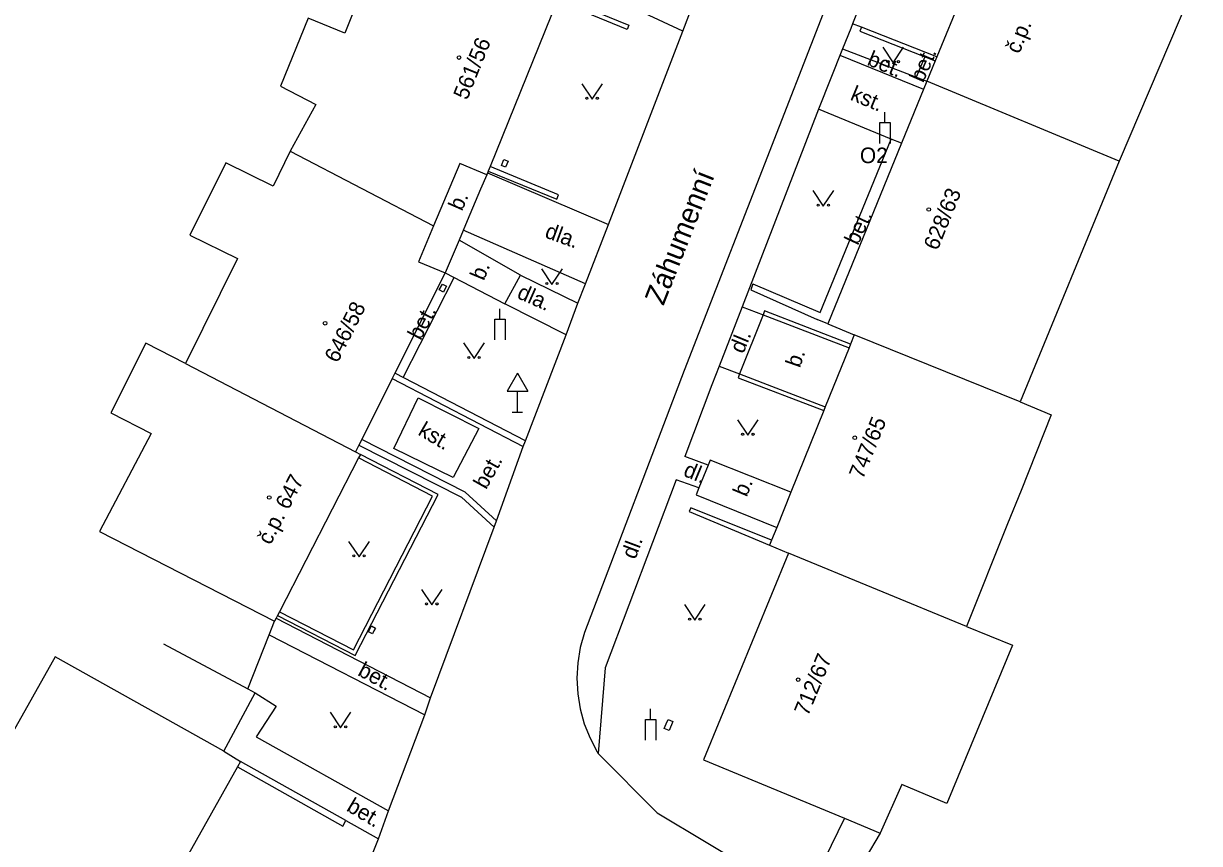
# Model space of a CAD drawing. Extents: x -577457 to -568404, y -1208466 to -1201387.
# Drawn here: x -568867.4 to -568810.8, y -1203694.4 to -1203655 of the extents above; entities that cross this region are included whole.
import ezdxf

# ---------------------------------------------------------------- set-up
doc = ezdxf.new("R2010")
doc.units = 0
for name, color, linetype in [('BUDOVY_MĚŘ', 7, 'Continuous'), ('BUDOVY_NEMĚŘ', 7, 'Continuous'), ('NÁZVY_ULIC_TOK_SMĚR', 7, 'Continuous'), ('OBVOD_PILÍŘE', 7, 'Continuous'), ('POMOC_POPIS', 7, 'Continuous'), ('ROZHRANÍ_PLOCH', 7, 'Continuous'), ('ZN_BUDOV', 7, 'Continuous'), ('ZN_DOPLŇKOVÉ', 7, 'Continuous'), ('ZN_KULTUR', 7, 'Continuous'), ('Č_POPIS_ORIENT', 7, 'Continuous')]:
    doc.layers.add(name, color=color, linetype=linetype)

msp = doc.modelspace()

# ---------------------------------------------------------------- linework, layer by layer
at = {"layer": 'BUDOVY_MĚŘ'}
for points in [[(-568822.27, -1203653.64), (-568823.47, -1203656.57)], [(-568841.73, -1203653.87), (-568844.96, -1203661.84)], [(-568823.47, -1203656.57), (-568823.55, -1203656.76)], [(-568823.55, -1203656.76), (-568823.95, -1203657.73)], [(-568823.95, -1203657.73), (-568825.17, -1203660.72)], [(-568825.17, -1203660.72), (-568828.71, -1203669.41), (-568827.44, -1203669.93)], [(-568845.12, -1203662.24), (-568846.41, -1203661.7), (-568847.67, -1203664.69)], [(-568845.05, -1203662.06), (-568845.12, -1203662.24)], [(-568844.96, -1203661.84), (-568845.05, -1203662.06)], [(-568847.67, -1203664.69), (-568848.4, -1203666.42), (-568847.11, -1203666.96)], [(-568847.11, -1203666.96), (-568849.53, -1203671.78)], [(-568827.44, -1203669.93), (-568827.62, -1203670.38)], [(-568827.69, -1203670.56), (-568828.84, -1203673.4)], [(-568827.62, -1203670.38), (-568827.69, -1203670.56)], [(-568849.53, -1203671.78), (-568849.66, -1203672.04)], [(-568849.66, -1203672.04), (-568851.13, -1203674.97)], [(-568828.91, -1203673.58), (-568830.49, -1203677.5)], [(-568828.84, -1203673.4), (-568828.91, -1203673.58)], [(-568851.27, -1203675.24), (-568851.43, -1203675.57)], [(-568851.13, -1203674.97), (-568851.27, -1203675.24)], [(-568851.28, -1203675.86), (-568855.09, -1203683.26)], [(-568851.43, -1203675.57), (-568851.19, -1203675.69)], [(-568851.19, -1203675.69), (-568851.28, -1203675.86)], [(-568830.49, -1203677.5), (-568831.17, -1203679.2)], [(-568831.17, -1203679.2), (-568831.42, -1203679.82)], [(-568831.42, -1203679.82), (-568831.52, -1203680.06)], [(-568831.52, -1203680.06), (-568830.61, -1203680.43)], [(-568830.61, -1203680.43), (-568834.7, -1203690.37), (-568827.91, -1203693.19)], [(-568855.25, -1203683.57), (-568855.32, -1203683.71)], [(-568855.18, -1203683.44), (-568855.25, -1203683.57)], [(-568855.09, -1203683.26), (-568855.18, -1203683.44)], [(-568857.76, -1203689.96), (-568856.96, -1203690.46)], [(-568856.96, -1203690.46), (-568857.11, -1203690.72)], [(-568857.11, -1203690.72), (-568860.71, -1203697.15)], [(-568827.91, -1203693.19), (-568826.19, -1203693.91)]]:
    msp.add_lwpolyline(points, dxfattribs=at)
at = {"layer": 'BUDOVY_NEMĚŘ'}
for points in [[(-568850.01, -1203650.21), (-568851.51, -1203649.47), (-568851.32, -1203649.09), (-568853.64, -1203647.95), (-568858.67, -1203645.47), (-568862, -1203643.79), (-568864.54, -1203642.52), (-568866.26, -1203645.79), (-568852.91, -1203652.79), (-568852.78, -1203652.49), (-568851.06, -1203653.21), (-568851.95, -1203655.43), (-568853.71, -1203654.7), (-568855.04, -1203657.97), (-568853.34, -1203658.86), (-568854.57, -1203661.11), (-568847.67, -1203664.69)], [(-568820.22, -1203648.67), (-568810.84, -1203652.51), (-568814.7, -1203661.58), (-568823.95, -1203657.73)], [(-568854.57, -1203661.11), (-568855.39, -1203662.78), (-568857.67, -1203661.66), (-568859.39, -1203665.15), (-568857.11, -1203666.27), (-568859.6, -1203671.32), (-568851.43, -1203675.57)], [(-568814.7, -1203661.58), (-568819.46, -1203673.16), (-568827.44, -1203669.93)], [(-568859.6, -1203671.32), (-568861.51, -1203670.34), (-568863.2, -1203673.69), (-568861.26, -1203674.69), (-568863.74, -1203679.39), (-568855.32, -1203683.71)], [(-568819.46, -1203673.16), (-568817.97, -1203673.78), (-568819.42, -1203677.42), (-568820.08, -1203679.03), (-568822.04, -1203683.96), (-568830.61, -1203680.43)], [(-568822.04, -1203683.96), (-568819.83, -1203684.86), (-568822.99, -1203692.48), (-568825.16, -1203691.57), (-568826.19, -1203693.91)], [(-568857.76, -1203689.96), (-568865.88, -1203685.43), (-568873.38, -1203698.75), (-568864.28, -1203703.52)]]:
    msp.add_lwpolyline(points, dxfattribs=at)
at = {"layer": 'OBVOD_PILÍŘE'}
for points in [[(-568844.15, -1203661.73), (-568844.21, -1203661.88), (-568844.41, -1203661.8), (-568844.29, -1203661.5), (-568844.09, -1203661.58), (-568844.15, -1203661.73)], [(-568847.13, -1203667.74), (-568847.2, -1203667.88), (-568847.4, -1203667.78), (-568847.25, -1203667.5), (-568847.06, -1203667.6), (-568847.13, -1203667.74)], [(-568850.54, -1203684.18), (-568850.61, -1203684.32), (-568850.81, -1203684.22), (-568850.66, -1203683.94), (-568850.47, -1203684.04), (-568850.54, -1203684.18)], [(-568836.49, -1203688.65), (-568836.4, -1203688.43), (-568836.17, -1203688.53), (-568836.35, -1203688.96), (-568836.58, -1203688.87), (-568836.49, -1203688.65)]]:
    msp.add_lwpolyline(points, dxfattribs=at)
at = {"layer": 'ROZHRANÍ_PLOCH'}
for points in [[(-568826.48, -1203648.16), (-568835.62, -1203671.65)], [(-568826.34, -1203652.02), (-568827.52, -1203654.98)], [(-568835.69, -1203655.34), (-568834.56, -1203652.38)], [(-568835.69, -1203655.34), (-568841.26, -1203652.72)], [(-568839.26, -1203664.63), (-568835.69, -1203655.34)], [(-568827.52, -1203654.98), (-568827.61, -1203655.21), (-568828.01, -1203656.19)], [(-568827.1, -1203655.14), (-568827.52, -1203654.98)], [(-568823.47, -1203656.57), (-568827.1, -1203655.14)], [(-568828.01, -1203656.19), (-568829.16, -1203659.09)], [(-568828.13, -1203656.49), (-568824.11, -1203658.13)], [(-568828.01, -1203656.19), (-568823.95, -1203657.73)], [(-568824.05, -1203656.56), (-568824.46, -1203657.54)], [(-568829.16, -1203659.09), (-568832.84, -1203668.59)], [(-568825.67, -1203660.52), (-568829.16, -1203659.09)], [(-568829.08, -1203668.86), (-568825.67, -1203660.52)], [(-568825.17, -1203660.72), (-568825.67, -1203660.52)], [(-568845.12, -1203662.24), (-568845.41, -1203662.93)], [(-568845.08, -1203662.14), (-568839.26, -1203664.63)], [(-568845.41, -1203662.93), (-568846.06, -1203664.46)], [(-568846.06, -1203664.46), (-568846.45, -1203665.39)], [(-568840.36, -1203667.48), (-568846.25, -1203664.91)], [(-568840.36, -1203667.48), (-568839.26, -1203664.63)], [(-568846.45, -1203665.39), (-568847.11, -1203666.96)], [(-568847.11, -1203666.96), (-568844.24, -1203668.45), (-568843.5, -1203667.07), (-568846.45, -1203665.39)], [(-568849.13, -1203671.99), (-568846.69, -1203667.18)], [(-568843.5, -1203667.07), (-568840.73, -1203668.42)], [(-568840.73, -1203668.42), (-568840.36, -1203667.48)], [(-568832.32, -1203667.48), (-568832.41, -1203667.77)], [(-568832.41, -1203667.77), (-568829.22, -1203669.2)], [(-568832.32, -1203667.48), (-568829.08, -1203668.86)], [(-568841.29, -1203669.94), (-568844.24, -1203668.45)], [(-568841.29, -1203669.94), (-568840.73, -1203668.42)], [(-568832.84, -1203668.59), (-568833.94, -1203671.44)], [(-568831.83, -1203668.98), (-568832.96, -1203671.82)], [(-568832.84, -1203668.59), (-568831.83, -1203668.98)], [(-568831.83, -1203668.98), (-568827.69, -1203670.56)], [(-568828.71, -1203669.41), (-568829.22, -1203669.2)], [(-568843.26, -1203675.03), (-568841.29, -1203669.94)], [(-568835.62, -1203671.65), (-568840.42, -1203684.26)], [(-568833.94, -1203671.44), (-568834.29, -1203672.34), (-568835.59, -1203675.79)], [(-568833.94, -1203671.44), (-568832.96, -1203671.82)], [(-568832.96, -1203671.82), (-568828.84, -1203673.4)], [(-568849.66, -1203672.04), (-568843.37, -1203675.31)], [(-568849.59, -1203675.4), (-568848.42, -1203672.96)], [(-568848.42, -1203672.96), (-568845.49, -1203674.44)], [(-568845.49, -1203674.44), (-568846.74, -1203676.8)], [(-568844.65, -1203678.88), (-568846.16, -1203677.5), (-568851.13, -1203674.97)], [(-568844.65, -1203678.88), (-568843.37, -1203675.31)], [(-568843.37, -1203675.31), (-568843.26, -1203675.03)], [(-568846.74, -1203676.8), (-568849.59, -1203675.4)], [(-568834.47, -1203676.2), (-568835.59, -1203675.79)], [(-568834.47, -1203676.2), (-568834.91, -1203677.3)], [(-568834.38, -1203675.97), (-568834.47, -1203676.2)], [(-568830.49, -1203677.5), (-568834.38, -1203675.97)], [(-568836.01, -1203676.91), (-568839.42, -1203685.96), (-568839.76, -1203690.08)], [(-568834.91, -1203677.3), (-568836.01, -1203676.91)], [(-568834.91, -1203677.3), (-568835.05, -1203677.64)], [(-568835.05, -1203677.64), (-568831.17, -1203679.2)], [(-568831.42, -1203679.82), (-568835.31, -1203678.26), (-568835.39, -1203678.44), (-568831.52, -1203680.06)], [(-568847.83, -1203687.39), (-568844.76, -1203679.18)], [(-568844.76, -1203679.18), (-568844.65, -1203678.88)], [(-568855.25, -1203683.57), (-568847.83, -1203687.39)], [(-568855.58, -1203684.36), (-568848.1, -1203688.21)], [(-568840.42, -1203684.26), (-568840.62, -1203684.98)], [(-568840.62, -1203684.98), (-568840.74, -1203685.71)], [(-568840.74, -1203685.71), (-568840.78, -1203686.45)], [(-568840.78, -1203686.45), (-568840.74, -1203687.2)], [(-568856.26, -1203687.15), (-568855.25, -1203687.8), (-568856.2, -1203689.27), (-568849.84, -1203692.83)], [(-568840.74, -1203687.2), (-568840.62, -1203687.93)], [(-568848.1, -1203688.21), (-568847.83, -1203687.39)], [(-568849.84, -1203692.83), (-568848.1, -1203688.21)], [(-568840.62, -1203687.93), (-568840.43, -1203688.65)], [(-568840.43, -1203688.65), (-568840.15, -1203689.34)], [(-568840.15, -1203689.34), (-568839.81, -1203690)], [(-568839.81, -1203690), (-568839.76, -1203690.08)], [(-568839.76, -1203690.08), (-568836.92, -1203692.93), (-568829.85, -1203697.16)], [(-568850.33, -1203694.17), (-568849.84, -1203692.83)], [(-568851.89, -1203693.3), (-568850.33, -1203694.17)], [(-568827.91, -1203693.19), (-568829.85, -1203697.16)], [(-568853.38, -1203701.24), (-568852.1, -1203698.6), (-568850.33, -1203694.17)]]:
    msp.add_lwpolyline(points, dxfattribs=at)
at = {"layer": 'ZN_BUDOV'}
for centre in [(-568846.45, -1203656.6), (-568823.86, -1203663.91), (-568852.89, -1203669.38), (-568827.42, -1203674.89), (-568855.58, -1203677.76), (-568830.14, -1203686.52)]:
    msp.add_circle(centre, 0.0875, dxfattribs=at)
at = {"layer": 'ZN_DOPLŇKOVÉ'}
for p, q in [((-568825.97, -1203659.73), (-568825.97, -1203659.23)), ((-568844.48, -1203669.18), (-568844.48, -1203668.68)), ((-568843.64, -1203671.784), (-568844.14, -1203672.65)), ((-568843.64, -1203671.784), (-568843.14, -1203672.65)), ((-568844.14, -1203672.65), (-568843.14, -1203672.65)), ((-568843.64, -1203673.65), (-568843.64, -1203672.65)), ((-568843.89, -1203673.65), (-568843.39, -1203673.65)), ((-568837.24, -1203688.43), (-568837.24, -1203687.93))]:
    msp.add_line(p, q, dxfattribs=at)
for points in [[(-568841.64, -1203653.66), (-568838.28, -1203655.05), (-568838.37, -1203655.26), (-568841.73, -1203653.87)], [(-568827.1, -1203655.14), (-568827.17, -1203655.33), (-568823.55, -1203656.76)], [(-568826.22, -1203660.73), (-568826.22, -1203659.73), (-568825.72, -1203659.73), (-568825.72, -1203660.73)], [(-568845.05, -1203662.06), (-568841.74, -1203663.42), (-568841.66, -1203663.21), (-568844.96, -1203661.84)], [(-568827.62, -1203670.38), (-568831.76, -1203668.79), (-568831.83, -1203668.98)], [(-568844.73, -1203670.18), (-568844.73, -1203669.18), (-568844.23, -1203669.18), (-568844.23, -1203670.18)], [(-568843.26, -1203675.03), (-568849.53, -1203671.78)], [(-568832.96, -1203671.82), (-568833.03, -1203672.01), (-568828.91, -1203673.58)], [(-568851.27, -1203675.24), (-568846.33, -1203677.75), (-568844.76, -1203679.18)], [(-568855.18, -1203683.44), (-568851.44, -1203685.36), (-568847.45, -1203677.61), (-568851.19, -1203675.69)], [(-568855.09, -1203683.26), (-568851.53, -1203685.09), (-568847.72, -1203677.7), (-568851.28, -1203675.86)], [(-568855.58, -1203684.36), (-568855.32, -1203683.71)], [(-568856.61, -1203686.96), (-568855.58, -1203684.36)], [(-568860.67, -1203684.8), (-568856.61, -1203686.96)], [(-568857.76, -1203689.96), (-568856.26, -1203687.15)], [(-568856.61, -1203686.96), (-568856.26, -1203687.15)], [(-568837.49, -1203689.43), (-568837.49, -1203688.43), (-568836.99, -1203688.43), (-568836.99, -1203689.43)], [(-568851.89, -1203693.3), (-568856.96, -1203690.46)], [(-568857.11, -1203690.72), (-568852.04, -1203693.56), (-568851.89, -1203693.3)], [(-568826.19, -1203693.91), (-568826.92, -1203695.13)]]:
    msp.add_lwpolyline(points, dxfattribs=at)
at = {"layer": 'ZN_KULTUR'}
for points in [[(-568826.07, -1203656.1), (-568825.57, -1203656.85), (-568825.07, -1203656.1)], [(-568840.55, -1203657.86), (-568840.05, -1203658.61), (-568839.55, -1203657.86)], [(-568829.43, -1203663), (-568828.93, -1203663.75), (-568828.43, -1203663)], [(-568842.48, -1203666.77), (-568841.98, -1203667.52), (-568841.48, -1203666.77)], [(-568846.23, -1203670.33), (-568845.73, -1203671.08), (-568845.23, -1203670.33)], [(-568833.06, -1203674.02), (-568832.56, -1203674.77), (-568832.06, -1203674.02)], [(-568851.76, -1203679.87), (-568851.26, -1203680.62), (-568850.76, -1203679.87)], [(-568848.26, -1203682.18), (-568847.76, -1203682.93), (-568847.26, -1203682.18)], [(-568835.61, -1203682.91), (-568835.11, -1203683.66), (-568834.61, -1203682.91)], [(-568852.65, -1203688.09), (-568852.15, -1203688.84), (-568851.65, -1203688.09)]]:
    msp.add_lwpolyline(points, dxfattribs=at)
for centre in [(-568825.82, -1203656.8), (-568825.32, -1203656.8), (-568840.3, -1203658.56), (-568839.8, -1203658.56), (-568829.18, -1203663.7), (-568828.68, -1203663.7), (-568842.23, -1203667.47), (-568841.73, -1203667.47), (-568845.98, -1203671.03), (-568845.48, -1203671.03), (-568832.81, -1203674.72), (-568832.31, -1203674.72), (-568851.51, -1203680.57), (-568851.01, -1203680.57), (-568848.01, -1203682.88), (-568847.51, -1203682.88), (-568835.36, -1203683.61), (-568834.86, -1203683.61), (-568852.4, -1203688.79), (-568851.9, -1203688.79)]:
    msp.add_circle(centre, 0.05, dxfattribs=at)

# ---------------------------------------------------------------- texts
at = {"layer": 'NÁZVY_ULIC_TOK_SMĚR'}
msp.add_text('Záhumenní', height=1, rotation=68.52, dxfattribs=at).set_placement((-568836.62, -1203668.57))
at = {"layer": 'POMOC_POPIS'}
for s, rotation, p in [('bet.', 337.58, (-568826.87, -1203656.94)), ('bet.', 66.46, (-568824.13, -1203657.85)), ('kst.', 337.58, (-568827.68, -1203658.62)), ('b.', 66.3, (-568846.31, -1203664.02)), ('bet.', 64.84, (-568827.27, -1203665.67)), ('dla.', 340.07, (-568842.37, -1203665.24)), ('b.', 67.23, (-568845.26, -1203667.37)), ('dla.', 336.11, (-568843.71, -1203668.15)), ('bet.', 62.08, (-568848.3, -1203670.24)), ('dl.', 67.58, (-568832.78, -1203670.88)), ('b.', 70.7, (-568830.06, -1203671.56)), ('kst.', 329.63, (-568848.47, -1203674.72)), ('bet.', 60.59, (-568845.15, -1203677.41)), ('dl.', 337.58, (-568835.71, -1203676.7)), ('b.', 67.4, (-568832.62, -1203677.77)), ('dl.', 69.36, (-568837.97, -1203680.77)), ('bet.', 331.79, (-568851.37, -1203686.29)), ('bet.', 329.2, (-568851.91, -1203692.8))]:
    msp.add_text(s, height=0.75, rotation=rotation, dxfattribs=at).set_placement(p)
msp.add_text('O2', height=0.75, dxfattribs=at).set_placement((-568827.17, -1203661.68))
at = {"layer": 'Č_POPIS_ORIENT'}
for s, rotation, p in [('č.p. 763', 67.62, (-568819.51, -1203656.46)), ('561/56', 67.92, (-568846.06, -1203658.68)), ('628/63', 67.83, (-568823.44, -1203665.92)), ('646/58', 63.35, (-568852.29, -1203671.33)), ('747/65', 68.07, (-568827.03, -1203676.92)), ('č.p. 647', 62.79, (-568855.52, -1203680.08)), ('712/67', 67.65, (-568829.67, -1203688.31))]:
    msp.add_text(s, height=0.75, rotation=rotation, dxfattribs=at).set_placement(p)

doc.saveas('drawing.dxf')
